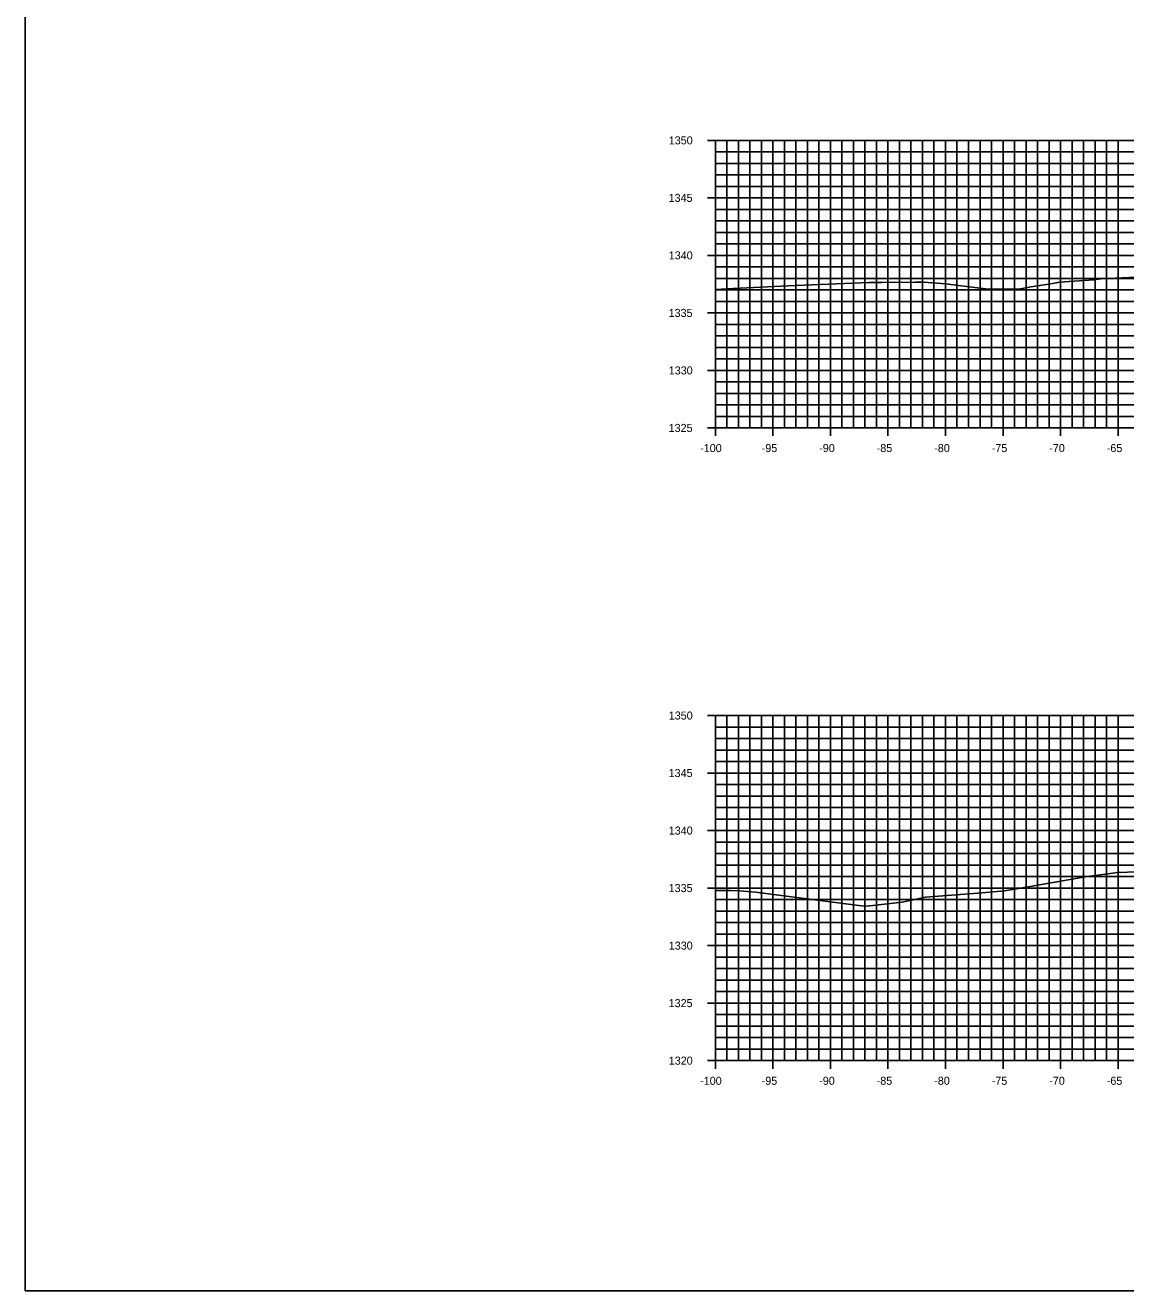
# Model space of a CAD drawing. Extents: x 674939 to 678919, y 750652 to 765176.
# Drawn here: x 678578.5 to 678674.2, y 752072.6 to 752182.6 of the extents above; entities that cross this region are included whole.
import ezdxf

# ---------------------------------------------------------------- set-up
doc = ezdxf.new("R2010")
doc.units = 0
for name, color, linetype in [('Level 10', 7, 'Continuous'), ('Level 20', 7, 'Continuous'), ('Level 4', 7, 'Continuous'), ('Level 8', 7, 'Continuous'), ('Level 9', 7, 'Continuous')]:
    doc.layers.add(name, color=color, linetype=linetype)

msp = doc.modelspace()

# ---------------------------------------------------------------- linework, layer by layer
at = {"layer": 'Level 10'}
for points in [[(678638.53, 752159.58), (678640.06, 752159.66), (678644.84, 752159.89), (678651.86, 752160.19), (678651.96, 752160.19), (678651.97, 752160.19), (678652.05, 752160.19), (678652.98, 752160.2), (678655.93, 752160.21), (678656.18, 752160.21), (678656.62, 752160.23), (678658.6, 752160.07), (678658.8, 752160.06), (678659.44, 752159.97), (678662.03, 752159.63), (678664.27, 752159.62), (678664.92, 752159.62), (678665.95, 752159.82), (678667.68, 752160.07), (678668.45, 752160.22), (678671.44, 752160.43), (678672.27, 752160.54), (678672.38, 752160.53), (678673.27, 752160.57), (678678.1, 752160.81)], [(678638.53, 752107.33), (678639.32, 752107.34), (678639.69, 752107.35), (678639.81, 752107.35), (678640.66, 752107.3), (678642.02, 752107.2), (678650.76, 752106.07), (678651.48, 752105.97), (678651.94, 752106.02), (678654.75, 752106.32), (678655.97, 752106.58), (678656.78, 752106.77), (678661.72, 752107.15), (678663.65, 752107.3), (678665.39, 752107.6), (678670.85, 752108.56), (678672.88, 752108.83), (678673.66, 752108.93), (678673.76, 752108.9), (678675.54, 752108.98)]]:
    msp.add_lwpolyline(points, dxfattribs=at)
at = {"layer": 'Level 20'}
for p, q in [((678638.53, 752172.55), (678838.53, 752172.55)), ((678638.53, 752147.55), (678638.53, 752172.55)), ((678639.53, 752147.55), (678639.53, 752172.55)), ((678640.53, 752147.55), (678640.53, 752172.55)), ((678641.53, 752147.55), (678641.53, 752172.55)), ((678642.53, 752147.55), (678642.53, 752172.55)), ((678643.53, 752147.55), (678643.53, 752172.55)), ((678644.53, 752147.55), (678644.53, 752172.55)), ((678645.53, 752147.55), (678645.53, 752172.55)), ((678646.53, 752147.55), (678646.53, 752172.55)), ((678647.53, 752147.55), (678647.53, 752172.55)), ((678648.53, 752147.55), (678648.53, 752172.55)), ((678649.53, 752147.55), (678649.53, 752172.55)), ((678650.53, 752147.55), (678650.53, 752172.55)), ((678651.53, 752147.55), (678651.53, 752172.55)), ((678652.53, 752147.55), (678652.53, 752172.55)), ((678653.53, 752147.55), (678653.53, 752172.55)), ((678654.53, 752147.55), (678654.53, 752172.55)), ((678655.53, 752147.55), (678655.53, 752172.55)), ((678656.53, 752147.55), (678656.53, 752172.55)), ((678657.53, 752147.55), (678657.53, 752172.55)), ((678658.53, 752147.55), (678658.53, 752172.55)), ((678659.53, 752147.55), (678659.53, 752172.55)), ((678660.53, 752147.55), (678660.53, 752172.55)), ((678661.53, 752147.55), (678661.53, 752172.55)), ((678662.53, 752147.55), (678662.53, 752172.55)), ((678663.53, 752147.55), (678663.53, 752172.55)), ((678664.53, 752147.55), (678664.53, 752172.55)), ((678665.53, 752147.55), (678665.53, 752172.55)), ((678666.53, 752147.55), (678666.53, 752172.55)), ((678667.53, 752147.55), (678667.53, 752172.55)), ((678668.53, 752147.55), (678668.53, 752172.55)), ((678669.53, 752147.55), (678669.53, 752172.55)), ((678670.53, 752147.55), (678670.53, 752172.55)), ((678671.53, 752147.55), (678671.53, 752172.55)), ((678672.53, 752147.55), (678672.53, 752172.55)), ((678673.53, 752147.55), (678673.53, 752172.55)), ((678638.53, 752171.55), (678838.53, 752171.55)), ((678638.53, 752170.55), (678838.53, 752170.55)), ((678638.53, 752169.55), (678838.53, 752169.55)), ((678638.53, 752168.55), (678838.53, 752168.55)), ((678638.53, 752167.55), (678838.53, 752167.55)), ((678638.53, 752166.55), (678838.53, 752166.55)), ((678638.53, 752165.55), (678838.53, 752165.55)), ((678638.53, 752164.55), (678838.53, 752164.55)), ((678638.53, 752163.55), (678838.53, 752163.55)), ((678638.53, 752162.55), (678838.53, 752162.55)), ((678638.53, 752161.55), (678838.53, 752161.55)), ((678638.53, 752160.55), (678838.53, 752160.55)), ((678638.53, 752159.55), (678838.53, 752159.55)), ((678638.53, 752158.55), (678838.53, 752158.55)), ((678638.53, 752157.55), (678838.53, 752157.55)), ((678638.53, 752156.55), (678838.53, 752156.55)), ((678638.53, 752155.55), (678838.53, 752155.55)), ((678638.53, 752154.55), (678838.53, 752154.55)), ((678638.53, 752153.55), (678838.53, 752153.55)), ((678638.53, 752152.55), (678838.53, 752152.55)), ((678638.53, 752151.55), (678838.53, 752151.55)), ((678638.53, 752150.55), (678838.53, 752150.55)), ((678638.53, 752149.55), (678838.53, 752149.55)), ((678638.53, 752148.55), (678838.53, 752148.55)), ((678638.53, 752147.55), (678838.53, 752147.55)), ((678638.53, 752122.55), (678838.53, 752122.55)), ((678638.53, 752092.55), (678638.53, 752122.55)), ((678639.53, 752092.55), (678639.53, 752122.55)), ((678640.53, 752092.55), (678640.53, 752122.55)), ((678641.53, 752092.55), (678641.53, 752122.55)), ((678642.53, 752092.55), (678642.53, 752122.55)), ((678643.53, 752092.55), (678643.53, 752122.55)), ((678644.53, 752092.55), (678644.53, 752122.55)), ((678645.53, 752092.55), (678645.53, 752122.55)), ((678646.53, 752092.55), (678646.53, 752122.55)), ((678647.53, 752092.55), (678647.53, 752122.55)), ((678648.53, 752092.55), (678648.53, 752122.55)), ((678649.53, 752092.55), (678649.53, 752122.55)), ((678650.53, 752092.55), (678650.53, 752122.55)), ((678651.53, 752092.55), (678651.53, 752122.55)), ((678652.53, 752092.55), (678652.53, 752122.55)), ((678653.53, 752092.55), (678653.53, 752122.55)), ((678654.53, 752092.55), (678654.53, 752122.55)), ((678655.53, 752092.55), (678655.53, 752122.55)), ((678656.53, 752092.55), (678656.53, 752122.55)), ((678657.53, 752092.55), (678657.53, 752122.55)), ((678658.53, 752092.55), (678658.53, 752122.55)), ((678659.53, 752092.55), (678659.53, 752122.55)), ((678660.53, 752092.55), (678660.53, 752122.55)), ((678661.53, 752092.55), (678661.53, 752122.55)), ((678662.53, 752092.55), (678662.53, 752122.55)), ((678663.53, 752092.55), (678663.53, 752122.55)), ((678664.53, 752092.55), (678664.53, 752122.55)), ((678665.53, 752092.55), (678665.53, 752122.55)), ((678666.53, 752092.55), (678666.53, 752122.55)), ((678667.53, 752092.55), (678667.53, 752122.55)), ((678668.53, 752092.55), (678668.53, 752122.55)), ((678669.53, 752092.55), (678669.53, 752122.55)), ((678670.53, 752092.55), (678670.53, 752122.55)), ((678671.53, 752092.55), (678671.53, 752122.55)), ((678672.53, 752092.55), (678672.53, 752122.55)), ((678673.53, 752092.55), (678673.53, 752122.55)), ((678638.53, 752121.55), (678838.53, 752121.55)), ((678638.53, 752120.55), (678838.53, 752120.55)), ((678638.53, 752119.55), (678838.53, 752119.55)), ((678638.53, 752118.55), (678838.53, 752118.55)), ((678638.53, 752117.55), (678838.53, 752117.55)), ((678638.53, 752116.55), (678838.53, 752116.55)), ((678638.53, 752115.55), (678838.53, 752115.55)), ((678638.53, 752114.55), (678838.53, 752114.55)), ((678638.53, 752113.55), (678838.53, 752113.55)), ((678638.53, 752112.55), (678838.53, 752112.55)), ((678638.53, 752111.55), (678838.53, 752111.55)), ((678638.53, 752110.55), (678838.53, 752110.55)), ((678638.53, 752109.55), (678838.53, 752109.55)), ((678638.53, 752108.55), (678838.53, 752108.55)), ((678638.53, 752107.55), (678838.53, 752107.55)), ((678638.53, 752106.55), (678838.53, 752106.55)), ((678638.53, 752105.55), (678838.53, 752105.55)), ((678638.53, 752104.55), (678838.53, 752104.55)), ((678638.53, 752103.55), (678838.53, 752103.55)), ((678638.53, 752102.55), (678838.53, 752102.55)), ((678638.53, 752101.55), (678838.53, 752101.55)), ((678638.53, 752100.55), (678838.53, 752100.55)), ((678638.53, 752099.55), (678838.53, 752099.55)), ((678638.53, 752098.55), (678838.53, 752098.55)), ((678638.53, 752097.55), (678838.53, 752097.55)), ((678638.53, 752096.55), (678838.53, 752096.55)), ((678638.53, 752095.55), (678838.53, 752095.55)), ((678638.53, 752094.55), (678838.53, 752094.55)), ((678638.53, 752093.55), (678838.53, 752093.55)), ((678638.53, 752092.55), (678838.53, 752092.55))]:
    msp.add_line(p, q, dxfattribs=at)
at = {"layer": 'Level 4'}
msp.add_lwpolyline([(678578.53, 752072.55), (678918.53, 752072.55), (678918.53, 752292.55), (678578.53, 752292.55)], close=True, dxfattribs=at)
at = {"layer": 'Level 8'}
for p, q in [((678637.83, 752172.55), (678639.23, 752172.55)), ((678638.53, 752147.55), (678638.53, 752172.55)), ((678638.53, 752171.55), (678638.88, 752171.55)), ((678638.53, 752170.55), (678638.88, 752170.55)), ((678638.53, 752169.55), (678638.88, 752169.55)), ((678638.53, 752168.55), (678638.88, 752168.55)), ((678637.83, 752167.55), (678639.23, 752167.55)), ((678638.53, 752166.55), (678638.88, 752166.55)), ((678638.53, 752165.55), (678638.88, 752165.55)), ((678638.53, 752164.55), (678638.88, 752164.55)), ((678638.53, 752163.55), (678638.88, 752163.55)), ((678637.83, 752162.55), (678639.23, 752162.55)), ((678638.53, 752161.55), (678638.88, 752161.55)), ((678638.53, 752160.55), (678638.88, 752160.55)), ((678638.53, 752159.55), (678638.88, 752159.55)), ((678638.53, 752158.55), (678638.88, 752158.55)), ((678637.83, 752157.55), (678639.23, 752157.55)), ((678638.53, 752156.55), (678638.88, 752156.55)), ((678638.53, 752155.55), (678638.88, 752155.55)), ((678638.53, 752154.55), (678638.88, 752154.55)), ((678637.83, 752152.55), (678639.23, 752152.55)), ((678638.53, 752153.55), (678638.88, 752153.55)), ((678638.53, 752151.55), (678638.88, 752151.55)), ((678638.53, 752150.55), (678638.88, 752150.55)), ((678638.53, 752149.55), (678638.88, 752149.55)), ((678638.53, 752148.55), (678638.88, 752148.55)), ((678638.53, 752146.85), (678638.53, 752148.25)), ((678643.53, 752146.85), (678643.53, 752148.25)), ((678648.53, 752146.85), (678648.53, 752148.25)), ((678653.53, 752146.85), (678653.53, 752148.25)), ((678658.53, 752146.85), (678658.53, 752148.25)), ((678663.53, 752146.85), (678663.53, 752148.25)), ((678668.53, 752146.85), (678668.53, 752148.25)), ((678673.53, 752146.85), (678673.53, 752148.25)), ((678637.83, 752147.55), (678639.23, 752147.55)), ((678638.53, 752147.55), (678838.53, 752147.55)), ((678637.83, 752122.55), (678639.23, 752122.55)), ((678638.53, 752092.55), (678638.53, 752122.55)), ((678638.53, 752121.55), (678638.88, 752121.55)), ((678638.53, 752120.55), (678638.88, 752120.55)), ((678638.53, 752119.55), (678638.88, 752119.55)), ((678638.53, 752118.55), (678638.88, 752118.55)), ((678637.83, 752117.55), (678639.23, 752117.55)), ((678638.53, 752116.55), (678638.88, 752116.55)), ((678638.53, 752115.55), (678638.88, 752115.55)), ((678638.53, 752114.55), (678638.88, 752114.55)), ((678638.53, 752113.55), (678638.88, 752113.55)), ((678637.83, 752112.55), (678639.23, 752112.55)), ((678638.53, 752111.55), (678638.88, 752111.55)), ((678638.53, 752110.55), (678638.88, 752110.55)), ((678638.53, 752109.55), (678638.88, 752109.55)), ((678638.53, 752108.55), (678638.88, 752108.55)), ((678637.83, 752107.55), (678639.23, 752107.55)), ((678638.53, 752106.55), (678638.88, 752106.55)), ((678638.53, 752105.55), (678638.88, 752105.55)), ((678638.53, 752104.55), (678638.88, 752104.55)), ((678638.53, 752103.55), (678638.88, 752103.55)), ((678637.83, 752102.55), (678639.23, 752102.55)), ((678638.53, 752101.55), (678638.88, 752101.55)), ((678638.53, 752100.55), (678638.88, 752100.55)), ((678638.53, 752099.55), (678638.88, 752099.55)), ((678637.83, 752097.55), (678639.23, 752097.55)), ((678638.53, 752098.55), (678638.88, 752098.55)), ((678638.53, 752096.55), (678638.88, 752096.55)), ((678638.53, 752095.55), (678638.88, 752095.55)), ((678638.53, 752094.55), (678638.88, 752094.55)), ((678638.53, 752093.55), (678638.88, 752093.55)), ((678638.53, 752091.85), (678638.53, 752093.25)), ((678643.53, 752091.85), (678643.53, 752093.25)), ((678648.53, 752091.85), (678648.53, 752093.25)), ((678653.53, 752091.85), (678653.53, 752093.25)), ((678658.53, 752091.85), (678658.53, 752093.25)), ((678663.53, 752091.85), (678663.53, 752093.25)), ((678668.53, 752091.85), (678668.53, 752093.25)), ((678673.53, 752091.85), (678673.53, 752093.25)), ((678637.83, 752092.55), (678639.23, 752092.55)), ((678638.53, 752092.55), (678838.53, 752092.55))]:
    msp.add_line(p, q, dxfattribs=at)

# ---------------------------------------------------------------- texts
at = {"layer": 'Level 9'}
for s, p in [('1350', (678634.47, 752172.2)), ('1345', (678634.46, 752167.2)), ('1340', (678634.47, 752162.2)), ('1335', (678634.46, 752157.2)), ('1330', (678634.47, 752152.2)), ('1325', (678634.46, 752147.2)), ('-100', (678637.2, 752145.45)), ('-95', (678642.55, 752145.45)), ('-90', (678647.55, 752145.45)), ('-85', (678652.55, 752145.45)), ('-80', (678657.55, 752145.45)), ('-75', (678662.55, 752145.45)), ('-70', (678667.55, 752145.45)), ('-65', (678672.55, 752145.45)), ('1350', (678634.47, 752122.2)), ('1345', (678634.46, 752117.2)), ('1340', (678634.47, 752112.2)), ('1335', (678634.46, 752107.2)), ('1330', (678634.47, 752102.2)), ('1325', (678634.46, 752097.2)), ('1320', (678634.47, 752092.2)), ('-100', (678637.2, 752090.45)), ('-95', (678642.55, 752090.45)), ('-90', (678647.55, 752090.45)), ('-85', (678652.55, 752090.45)), ('-80', (678657.55, 752090.45)), ('-75', (678662.55, 752090.45)), ('-70', (678667.55, 752090.45)), ('-65', (678672.55, 752090.45))]:
    msp.add_text(s, height=0.7, dxfattribs=at).set_placement(p)

doc.saveas('drawing.dxf')
